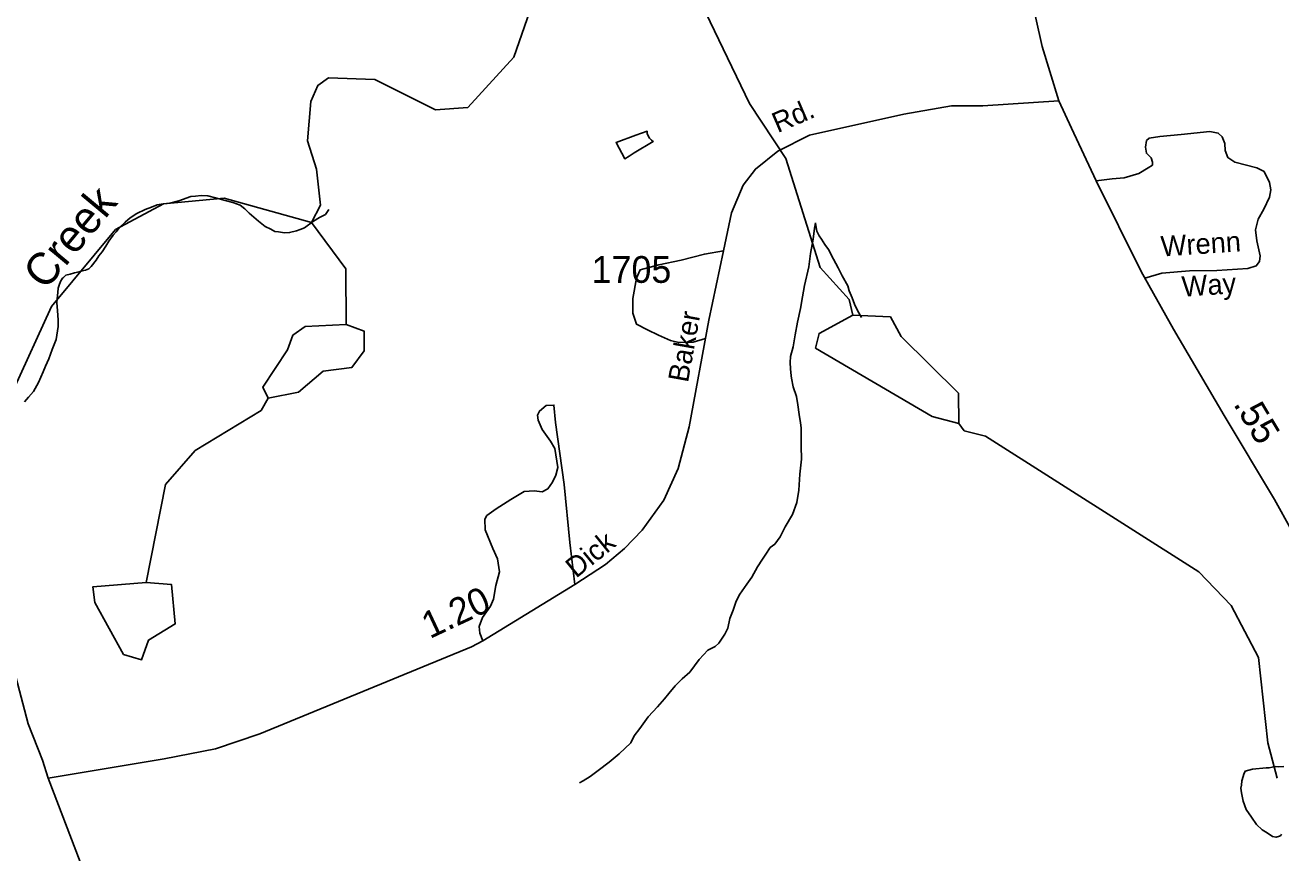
# Model space of a CAD drawing. Extents: x 2126262 to 2293712, y 749403 to 919119.
# Drawn here: x 2204929 to 2210792, y 823226 to 827089 of the extents above; entities that cross this region are included whole.
import ezdxf

# ---------------------------------------------------------------- set-up
doc = ezdxf.new("R2010")
doc.units = 0
for name, color, linetype in [('Exist Hydrographic Creek Single Shore', 7, 'Continuous'), ('Exist Hydrographic Creek Single Shore Label', 7, 'Continuous'), ('Exist Hydrographic Misc Water Feature', 7, 'Continuous'), ('Exist Hydrographic Pond Under 1500 Sq Ft', 7, 'Continuous'), ('Exist Road Non-System Type 51', 7, 'Continuous'), ('Exist Road Non-System Type 51 Label', 7, 'Continuous'), ('Exist Road Primary NC Attributed', 7, 'Continuous'), ('Exist Road Primary NC Service Mileage Hundredths English Label', 7, 'Continuous'), ('Exist Road Secondary Mileage Hundredths English Label', 7, 'Continuous'), ('Exist Road Secondary Type 51 Attributed', 7, 'Continuous'), ('Exist Road Secondary Type 51 Label', 7, 'Continuous'), ('Exist Road Secondary Type 51 Number Label', 7, 'Continuous')]:
    doc.layers.add(name, color=color, linetype=linetype)

msp = doc.modelspace()

# ---------------------------------------------------------------- linework, layer by layer
at = {"layer": 'Exist Hydrographic Creek Single Shore'}
for points in [[(2206266.6, 826167.9), (2206307.4, 826249), (2206289.6, 826416.7), (2206246.5, 826548.8), (2206262.5, 826732.1), (2206295.5, 826807), (2206344.5, 826842), (2206561.5, 826834.2), (2206845.5, 826693.9), (2206995.6, 826703.9), (2207210.5, 826938.9), (2207349.5, 827339.5), (2207514.6, 827624.8), (2207795.5, 827917.5)], [(2201418.6, 822518.5), (2201751.6, 822544.4), (2201875.4, 822653.4), (2202058.6, 822712), (2202264.6, 822957), (2202429.5, 823248.8), (2202784.4, 823641.7), (2202983.5, 823785.2), (2203324.5, 823961.9), (2203604.4, 824356.3), (2203768.5, 824684.2), (2204025.6, 824961), (2204241.5, 825061.6), (2204681.6, 825223), (2204872.5, 825383.1), (2205052.5, 825776.3), (2205350.5, 826134.3), (2205574.6, 826254.3), (2205857.6, 826281.3), (2206266.6, 826167.9)]]:
    msp.add_lwpolyline(points, dxfattribs=at)
at = {"layer": 'Exist Hydrographic Misc Water Feature'}
for points in [[(2208793.5, 825735.1), (2208776.5, 825807.7), (2208641.5, 825958), (2208480.6, 826466.5), (2208311.6, 826722.6), (2208024.5, 827319), (2207795.5, 827917.5)], [(2207779.8, 826575.5), (2207833.5, 826593.8), (2207833.5, 826581.8), (2207843.8, 826561.9), (2207853.8, 826551.9), (2207861.8, 826546), (2207772.4, 826493.4), (2207748.4, 826477.2), (2207728.5, 826465.1), (2207688.1, 826540.8), (2207779.8, 826575.5)], [(2204925.3, 825330.1), (2204945.1, 825352.2), (2204967.1, 825378.4), (2204990.7, 825420.6), (2205012.4, 825470.7), (2205024.1, 825496.7), (2205039.9, 825530.9), (2205055.7, 825574.9), (2205073.3, 825621), (2205082.9, 825683.1), (2205082.5, 825713.1), (2205080.3, 825755), (2205076.2, 825795), (2205077.8, 825811), (2205081.9, 825841.1), (2205083.6, 825861.1), (2205087.7, 825875.1), (2205093.4, 825893.1), (2205103.4, 825907.2), (2205107.3, 825911.2), (2205119, 825921.2), (2205139.1, 825927.3), (2205159, 825933.5), (2205181.2, 825937.7), (2205195.1, 825941.8), (2205211.1, 825945.8), (2205226.9, 825952), (2205236.9, 825962), (2205260.5, 825992.2), (2205272.6, 826012.3), (2205288.4, 826030.4), (2205306, 826056.5), (2205320.2, 826080.6), (2205339.9, 826108.8), (2205353.6, 826124.8), (2205369.6, 826145), (2205395.4, 826169.1), (2205419.4, 826189.2), (2205451, 826209.4), (2205488.9, 826227.7), (2205518.9, 826239.9), (2205544.9, 826250.1), (2205572.6, 826254.3), (2205604.6, 826258.5), (2205646.6, 826268.8), (2205702.4, 826289.2), (2205724.3, 826291.3), (2205750.4, 826293.5), (2205782.4, 826291.8), (2205818.3, 826282), (2205862.6, 826270.3), (2205898.6, 826260.5), (2205932.7, 826248.8), (2205954.8, 826230.9), (2205974.9, 826211.1), (2206019, 826173.5), (2206049.4, 826149.6), (2206075.4, 826135.8), (2206095.3, 826125.9), (2206111.3, 826124), (2206139.4, 826120.2), (2206163.4, 826120.4), (2206195.3, 826128.6), (2206213.4, 826134.7), (2206233.3, 826142.8), (2206275.1, 826173.2), (2206302.8, 826191.4), (2206330.9, 826205.5), (2206346.7, 826227.6)], [(2206427.6, 825692.1), (2206425.5, 825951.3), (2206266.6, 826167.9)], [(2207516.9, 823552.7), (2207534.5, 823562.8), (2207566.5, 823583), (2207604.3, 823611.2), (2207656.1, 823649.6), (2207701.9, 823687.9), (2207757.4, 823740.3), (2207773, 823772.3), (2207798.9, 823806.5), (2207838.6, 823860.8), (2207882.1, 823907.1), (2207913.9, 823945.3), (2207933.6, 823969.5), (2207963.3, 824005.6), (2207997.1, 824037.8), (2208033, 824070), (2208054.8, 824098.2), (2208076.7, 824128.3), (2208096.4, 824150.5), (2208116.3, 824172.6), (2208150.1, 824188.8), (2208168.2, 824205), (2208195.6, 824247.1), (2208209.6, 824275.2), (2208219, 824319.3), (2208234.8, 824359.4), (2208248.5, 824401.4), (2208266.4, 824433.5), (2208298.2, 824479.7), (2208321.9, 824511.9), (2208347.6, 824560.1), (2208371.4, 824596.2), (2208387.2, 824620.3), (2208406.8, 824650.4), (2208428.6, 824666.6), (2208454.4, 824700.8), (2208478.2, 824746.9), (2208511.8, 824805.1), (2208531.3, 824861.3), (2208540.9, 824919.3), (2208546.3, 824993.3), (2208553.9, 825063.3), (2208551.6, 825123.3), (2208552.8, 825209.2), (2208548.9, 825233.2), (2208542.6, 825271.2), (2208536, 825317.2), (2208529.9, 825355.1), (2208515.5, 825400.9), (2208507.3, 825440.9), (2208505.3, 825452.9), (2208503, 825484.8), (2208501, 825514.8), (2208502.6, 825542.8), (2208514.3, 825586.9), (2208523.9, 825642.9), (2208535.6, 825703), (2208549.1, 825767.1), (2208558.6, 825821.1), (2208568.4, 825873.2), (2208587.7, 825961.3), (2208595.3, 826023.3), (2208608.8, 826089.3), (2208614.3, 826141.4), (2208618.5, 826165.4)], [(2208833.3, 825725), (2208821, 825746.9), (2208811.2, 825766.9), (2208800.9, 825786.8), (2208790.7, 825816.7), (2208776.3, 825848.6), (2208770.4, 825872.6), (2208743.9, 825918.3), (2208725.7, 825956.2), (2208703.3, 825996), (2208679.1, 826041.8), (2208662.9, 826065.7), (2208647, 826089.6), (2208636.7, 826105.5), (2208624.6, 826127.5), (2208620.3, 826153.4), (2208618.5, 826165.4)], [(2205494.6, 824487.9), (2205583.6, 824945.3), (2205723.4, 825103.1), (2206030.6, 825290.3), (2206063.6, 825348.7)], [(2210774.5, 823575.1), (2210731.6, 823740), (2210687.6, 824137.9), (2210560.6, 824379.9), (2210409.5, 824537.2), (2209413.6, 825171.2), (2209313.5, 825196.2), (2209288.5, 825229.5)], [(2210737, 823623), (2210765.1, 823629.1), (2210781.1, 823627.3), (2210805.1, 823629.4)], [(2210795.3, 823313.4), (2210791.4, 823307.4), (2210785.4, 823303.4), (2210769.4, 823299.2), (2210753.5, 823303.1), (2210727.4, 823318.9), (2210705.1, 823332.8), (2210679, 823358.6), (2210654.8, 823392.4), (2210630.6, 823428.3), (2210616.3, 823468.1), (2210608.1, 823506.1), (2210605.8, 823528.1), (2210607.9, 823542.1), (2210609.7, 823562.1), (2210615.5, 823582.1), (2210619.3, 823594.1), (2210625.3, 823608.1), (2210659.1, 823616.4), (2210723.1, 823622.8), (2210737, 823623)]]:
    msp.add_lwpolyline(points, dxfattribs=at)
at = {"layer": 'Exist Hydrographic Pond Under 1500 Sq Ft'}
for points in [[(2206063.6, 825348.7), (2206205.5, 825375.2), (2206320.6, 825474.6), (2206454.5, 825491.5), (2206511.5, 825569.1), (2206511.5, 825660.9), (2206427.6, 825692.1)], [(2206153.4, 825573.2), (2206178.5, 825641.5), (2206236.5, 825683), (2206427.6, 825692.1)], [(2208619.6, 825581.3), (2208635.6, 825649.8), (2208793.5, 825735.1)], [(2209288.5, 825229.5), (2209287.5, 825370.6), (2209018.6, 825635.4), (2208968.6, 825728.2), (2208793.5, 825735.1)], [(2206063.6, 825348.7), (2206038.6, 825398.5), (2206153.4, 825573.2)], [(2209288.5, 825229.5), (2209163.6, 825261.6), (2208619.6, 825581.3)], [(2205494.6, 824487.9), (2205244.4, 824466.8), (2205253.5, 824394.4), (2205388.6, 824152.1), (2205472.5, 824127.5), (2205504.5, 824218.7), (2205629.5, 824294.8), (2205611.5, 824478.8), (2205494.6, 824487.9)]]:
    msp.add_lwpolyline(points, dxfattribs=at)
at = {"layer": 'Exist Road Non-System Type 51'}
for points in [[(2210637.9, 825952.7), (2210677.4, 825965.9), (2210692.8, 825985.7), (2210695, 826012), (2210679.6, 826082.3), (2210673, 826132.8), (2210686.2, 826183.3), (2210712.5, 826229.4), (2210738.9, 826286.4), (2210745.5, 826319.4), (2210738.9, 826354.5), (2210714.7, 826405), (2210679.6, 826422.6), (2210576.5, 826448.9), (2210543.6, 826470.9), (2210532.6, 826503.8), (2210530.4, 826536.7), (2210517.3, 826567.5), (2210499.7, 826585), (2210460.2, 826591.6), (2210326.4, 826578.4), (2210227.6, 826569.7), (2210177.2, 826560.9), (2210164, 826549.9), (2210159.6, 826519.2), (2210164, 826490.6), (2210186, 826468.7), (2210192.5, 826448.9), (2210192.5, 826435.7), (2210172.8, 826422.6), (2210128.9, 826396.2), (2210060.9, 826376.5), (2210003.8, 826372.1), (2209929.3, 826361.4)], [(2208189.9, 826036.1), (2208100.3, 826020.4), (2207991.5, 825992.5), (2207886.9, 825970.1), (2207800.4, 825946.4), (2207783.6, 825907.3), (2207766.9, 825812.3), (2207766.9, 825743.9), (2207783.6, 825692.7), (2207835.2, 825666.2), (2207885.5, 825642.5), (2207942.7, 825617.3), (2207980.3, 825607.6), (2208048.7, 825609), (2208105.4, 825627)], [(2210365.9, 825941.8), (2210236.4, 825930.8), (2210157.3, 825907.3)], [(2210637.9, 825952.7), (2210493.1, 825944), (2210365.9, 825941.8)], [(2207065.5, 824215.3), (2207051.2, 824251.3), (2207048.4, 824282), (2207064.4, 824323.9), (2207101.7, 824377.3), (2207116.4, 824409.4), (2207126.2, 824474.3), (2207143.3, 824537.5), (2207134.2, 824598.2), (2207112.6, 824647.1), (2207077.3, 824733.3), (2207075.2, 824783.6), (2207085, 824799.7), (2207127.6, 824831.1), (2207195.9, 824874.4), (2207258.3, 824913.1), (2207305.1, 824915.9), (2207342.8, 824911), (2207368.6, 824924.3), (2207390.9, 824955.7), (2207406.2, 824989.2), (2207416.7, 825024.8), (2207402.4, 825112.4), (2207381.5, 825147.3), (2207342.4, 825201.8), (2207323.6, 825245.8), (2207320.8, 825268.8), (2207331.2, 825287.7), (2207361.6, 825313.2), (2207397.9, 825315.3), (2207405.9, 825234.6), (2207445.3, 824944.5), (2207472.8, 824674.7), (2207495.2, 824477.8)]]:
    msp.add_lwpolyline(points, dxfattribs=at)
at = {"layer": 'Exist Road Primary NC Attributed'}
for points in [[(2209756, 826735), (2209677, 826988.6), (2209621.9, 827240.6), (2209578.6, 827478), (2209522.1, 827738.4), (2209491.4, 827903.2), (2209439.1, 828125.9), (2209397.3, 828293.4), (2209149.3, 828996.6), (2209084.1, 829175.2), (2209036.6, 829288.3), (2208989.9, 829360.2), (2208851.1, 829549.4), (2208468.1, 830034.6), (2208323, 830207.8), (2208027.9, 830478), (2207705, 830716), (2207567.5, 830815.2)], [(2211074.2, 824170.9), (2211009.6, 824341.1), (2210920.3, 824589.6), (2210761.9, 824875.5), (2210527.5, 825266.4), (2210290.6, 825670.2), (2210139.9, 825938.3), (2209929.3, 826361.4), (2209814.9, 826607.1), (2209756, 826735)]]:
    msp.add_lwpolyline(points, dxfattribs=at)
at = {"layer": 'Exist Road Secondary Type 51 Attributed'}
for points in [[(2205037, 823574.9), (2205577.6, 823664.6), (2205817.5, 823712.1), (2206024, 823781.9), (2207013.2, 824188.1), (2207065.5, 824215.3), (2207495.2, 824477.8), (2207638.2, 824572.1), (2207727.5, 824646.1), (2207809.8, 824731.2), (2207910.9, 824871.6), (2207977.9, 825019.6), (2208029.5, 825213.7), (2208120.9, 825711.5), (2208189.9, 826036.1), (2208226.2, 826213.4), (2208281.3, 826342.6), (2208338.5, 826416.6), (2208443.2, 826500.4), (2208591.7, 826575.1), (2209031.2, 826672.8), (2209254.4, 826711.9), (2209400.2, 826712.6), (2209756, 826735)], [(2204852.2, 824171.8), (2204943.6, 823827.6), (2205010.5, 823658.6), (2205037, 823574.9)], [(2205037, 823574.9), (2205226.1, 823078.5), (2205465.3, 822431.3), (2205514.2, 822234.4), (2205551.1, 822007.5), (2205557.8, 821931.8), (2205586, 821859.5), (2205613.3, 821781.2)]]:
    msp.add_lwpolyline(points, dxfattribs=at)

# ---------------------------------------------------------------- texts
at = {"layer": 'Exist Hydrographic Creek Single Shore Label'}
msp.add_text('Creek', height=150, rotation=50.22998, dxfattribs=at).set_placement((2205023.3, 825846.8))
at = {"layer": 'Exist Road Non-System Type 51 Label'}
for s, p in [('Wrenn', (2210234.5, 826008.7)), ('Way', (2210332.4, 825821.3))]:
    msp.add_text(s, height=95, rotation=3.74959, dxfattribs=at).set_placement(p)
at = {"layer": 'Exist Road Primary NC Service Mileage Hundredths English Label'}
msp.add_text('.55', height=125, rotation=300.9421, dxfattribs=at).set_placement((2210567.7, 825320.9))
at = {"layer": 'Exist Road Secondary Mileage Hundredths English Label'}
msp.add_text('1.20', height=125, rotation=25.10556, dxfattribs=at).set_placement((2206818.1, 824223.2))
at = {"layer": 'Exist Road Secondary Type 51 Label'}
for s, rotation, p in [('Rd.', 23.24414, (2208442.1, 826584.2)), ('Baker', 79.75658, (2208023.6, 825417.4)), ('Dick', 39.02729, (2207501.2, 824505))]:
    msp.add_text(s, height=95, rotation=rotation, dxfattribs=at).set_placement(p)
at = {"layer": 'Exist Road Secondary Type 51 Number Label'}
msp.add_text('1705', height=125, dxfattribs=at).set_placement((2207574, 825886))

doc.saveas('drawing.dxf')
